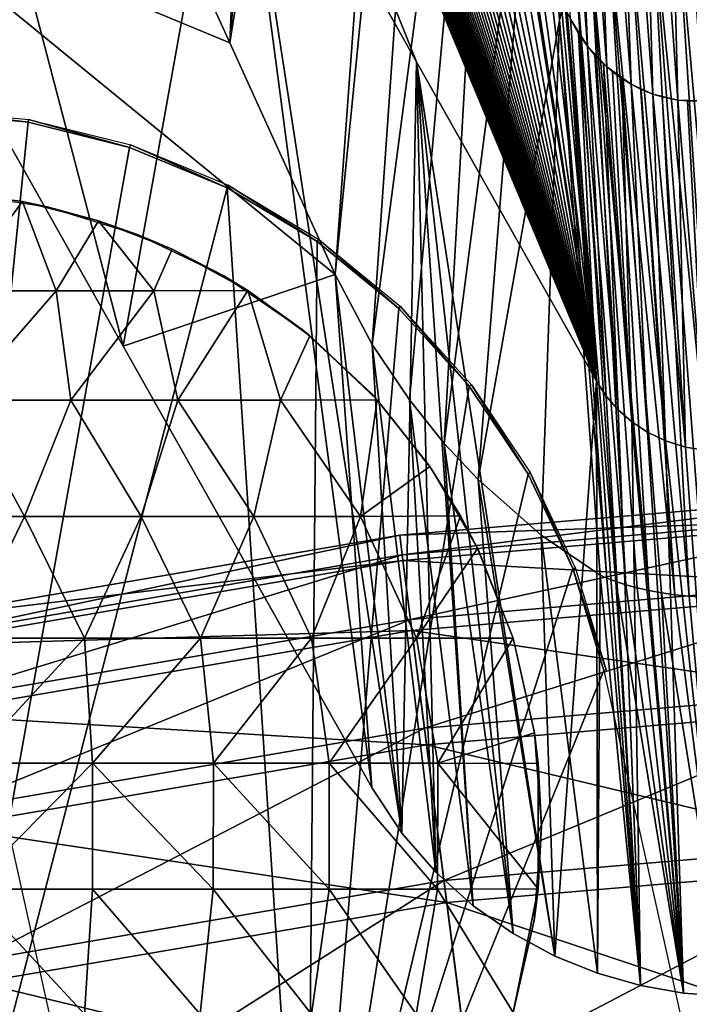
# Model space of a CAD drawing. Header units: millimetres. Extents: x -208 to -25, y 23 to 205.
# Tile 455 of 635: x -122.25 to -118.88, y 141.19 to 146.16. Entities that reach past the tile are written whole.
import ezdxf

# ---------------------------------------------------------------- set-up
doc = ezdxf.new("R2010")
doc.units = ezdxf.units.MM
doc.header["$LTSCALE"] = 65.185185
for name, color, linetype in [('10', 7, 'CONTINUOUS'), ('11', 7, 'CONTINUOUS'), ('133', 7, 'CONTINUOUS'), ('177', 7, 'CONTINUOUS'), ('229', 7, 'CONTINUOUS'), ('23', 7, 'CONTINUOUS'), ('296', 7, 'CONTINUOUS'), ('297', 7, 'CONTINUOUS'), ('408', 7, 'CONTINUOUS'), ('448', 7, 'CONTINUOUS'), ('486', 7, 'CONTINUOUS'), ('49', 7, 'CONTINUOUS'), ('508', 7, 'CONTINUOUS'), ('509', 7, 'CONTINUOUS'), ('510', 7, 'CONTINUOUS'), ('530', 7, 'CONTINUOUS')]:
    doc.layers.add(name, color=color, linetype=linetype)

msp = doc.modelspace()

# ---------------------------------------------------------------- linework, layer by layer
at = {"layer": '10', "linetype": 'CONTINUOUS'}
for points in [[(-122.2074, 145.6391, -167.76), (-122.7367, 145.6912, -167.76), (-122.735, 145.7045, -166.26), (-122.2074, 145.6391, -167.76)], [(-122.2061, 145.6525, -166.26), (-122.2074, 145.6391, -167.76), (-122.735, 145.7045, -166.26), (-122.2061, 145.6525, -166.26)], [(-121.6959, 145.5112, -167.76), (-122.2074, 145.6391, -167.76), (-122.2061, 145.6525, -166.26), (-121.6959, 145.5112, -167.76)], [(-121.6905, 145.5235, -166.26), (-121.6959, 145.5112, -167.76), (-122.2061, 145.6525, -166.26), (-121.6905, 145.5235, -166.26)], [(-121.2044, 145.3079, -167.76), (-121.6959, 145.5112, -167.76), (-121.6905, 145.5235, -166.26), (-121.2044, 145.3079, -167.76)], [(-121.1995, 145.3203, -166.26), (-121.2044, 145.3079, -167.76), (-121.6905, 145.5235, -166.26), (-121.1995, 145.3203, -166.26)], [(-120.752, 145.0367, -167.76), (-121.2044, 145.3079, -167.76), (-121.1995, 145.3203, -166.26), (-120.752, 145.0367, -167.76)], [(-120.7434, 145.0471, -166.26), (-120.752, 145.0367, -167.76), (-121.1995, 145.3203, -166.26), (-120.7434, 145.0471, -166.26)], [(-120.3405, 144.6996, -167.76), (-120.752, 145.0367, -167.76), (-120.7434, 145.0471, -166.26), (-120.3405, 144.6996, -167.76)], [(-120.3321, 144.7098, -166.26), (-120.3405, 144.6996, -167.76), (-120.7434, 145.0471, -166.26), (-120.3321, 144.7098, -166.26)], [(-119.9856, 144.3074, -167.76), (-120.3405, 144.6996, -167.76), (-120.3321, 144.7098, -166.26), (-119.9856, 144.3074, -167.76)], [(-119.9745, 144.3153, -166.26), (-119.9856, 144.3074, -167.76), (-120.3321, 144.7098, -166.26), (-119.9745, 144.3153, -166.26)], [(-119.6895, 143.8649, -167.76), (-119.9856, 144.3074, -167.76), (-119.9745, 144.3153, -166.26), (-119.6895, 143.8649, -167.76)], [(-119.6784, 143.8719, -166.26), (-119.6895, 143.8649, -167.76), (-119.9745, 144.3153, -166.26), (-119.6784, 143.8719, -166.26)], [(-119.4649, 143.3885, -167.76), (-119.6895, 143.8649, -167.76), (-119.6784, 143.8719, -166.26), (-119.4649, 143.3885, -167.76)], [(-119.4505, 143.3891, -166.26), (-119.4649, 143.3885, -167.76), (-119.6784, 143.8719, -166.26), (-119.4505, 143.3891, -166.26)], [(-119.2961, 142.8773, -166.26), (-119.4649, 143.3885, -167.76), (-119.4505, 143.3891, -166.26), (-119.2961, 142.8773, -166.26)], [(-119.3088, 142.8744, -167.76), (-119.4649, 143.3885, -167.76), (-119.2961, 142.8773, -166.26), (-119.3088, 142.8744, -167.76)]]:
    msp.add_3dface(points, dxfattribs=at)
at = {"layer": '11', "linetype": 'CONTINUOUS'}
msp.add_3dface([(-122.4322, 140.337, -162.2116), (-121.9432, 140.441, -162.2069), (-122.8235, 144.3973, -166.26), (-122.4322, 140.337, -162.2116)], dxfattribs=at)
at = {"layer": '133', "linetype": 'CONTINUOUS'}
for points in [[(-122.4798, 147.381, -168.76), (-121.1762, 147.5861, -168.76), (-121.7281, 144.5089, -164.0611), (-122.4798, 147.381, -168.76)], [(-121.7281, 144.5089, -164.0611), (-121.1762, 147.5861, -168.76), (-120.4759, 142.2846, -160.266), (-121.7281, 144.5089, -164.0611)], [(-121.1762, 147.5861, -168.76), (-120.2513, 145.9426, -165.9852), (-120.3252, 142.0552, -159.8724), (-121.1762, 147.5861, -168.76)], [(-120.4759, 142.2846, -160.266), (-121.1762, 147.5861, -168.76), (-120.3252, 142.0552, -159.8724), (-120.4759, 142.2846, -160.266)], [(-123.0162, 146.7963, -168.0037), (-122.4798, 147.381, -168.76), (-121.7281, 144.5089, -164.0611), (-123.0162, 146.7963, -168.0037)], [(-120.3252, 142.0552, -159.8724), (-120.2513, 145.9426, -165.9852), (-120.1537, 141.8573, -159.5253), (-120.3252, 142.0552, -159.8724)], [(-120.2513, 145.9426, -165.9852), (-119.3456, 144.3329, -163.2928), (-119.5558, 141.4353, -158.747), (-120.2513, 145.9426, -165.9852)], [(-120.1537, 141.8573, -159.5253), (-120.2513, 145.9426, -165.9852), (-119.966, 141.689, -159.2227), (-120.1537, 141.8573, -159.5253)], [(-119.966, 141.689, -159.2227), (-120.2513, 145.9426, -165.9852), (-119.7654, 141.5486, -158.9633), (-119.966, 141.689, -159.2227)], [(-119.7654, 141.5486, -158.9633), (-120.2513, 145.9426, -165.9852), (-119.5558, 141.4353, -158.747), (-119.7654, 141.5486, -158.9633)], [(-119.5558, 141.4353, -158.747), (-119.3456, 144.3329, -163.2928), (-119.3406, 141.3483, -158.5736), (-119.5558, 141.4353, -158.747)], [(-119.3456, 144.3329, -163.2928), (-119.2965, 144.2578, -163.1651), (-119.1233, 141.2865, -158.442), (-119.3456, 144.3329, -163.2928)], [(-119.3406, 141.3483, -158.5736), (-119.3456, 144.3329, -163.2928), (-119.1233, 141.2865, -158.442), (-119.3406, 141.3483, -158.5736)], [(-119.2965, 144.2578, -163.1651), (-119.2368, 144.1889, -163.0487), (-119.1233, 141.2865, -158.442), (-119.2965, 144.2578, -163.1651)], [(-119.2368, 144.1889, -163.0487), (-119.168, 144.1282, -162.9429), (-119.1233, 141.2865, -158.442), (-119.2368, 144.1889, -163.0487)], [(-119.168, 144.1282, -162.9429), (-119.089, 144.0755, -162.8497), (-118.9071, 141.2486, -158.3511), (-119.168, 144.1282, -162.9429)], [(-119.1233, 141.2865, -158.442), (-119.168, 144.1282, -162.9429), (-118.9071, 141.2486, -158.3511), (-119.1233, 141.2865, -158.442)], [(-119.089, 144.0755, -162.8497), (-118.9977, 144.0316, -162.7687), (-118.9071, 141.2486, -158.3511), (-119.089, 144.0755, -162.8497)], [(-118.9977, 144.0316, -162.7687), (-118.8974, 144.0004, -162.7059), (-118.6932, 141.2329, -158.298), (-118.9977, 144.0316, -162.7687)], [(-118.9071, 141.2486, -158.3511), (-118.9977, 144.0316, -162.7687), (-118.6932, 141.2329, -158.298), (-118.9071, 141.2486, -158.3511)], [(-118.8974, 144.0004, -162.7059), (-118.7917, 143.9839, -162.6683), (-118.6932, 141.2329, -158.298), (-118.8974, 144.0004, -162.7059)]]:
    msp.add_3dface(points, dxfattribs=at)
at = {"layer": '177', "linetype": 'CONTINUOUS'}
for points in [[(-116.6066, 145.9764, -29.6216), (-116.3446, 146.8737, -21.8216), (-118.9191, 156.9817, -25.9586), (-116.6066, 145.9764, -29.6216)], [(-118.7859, 155.1067, -30.6441), (-116.6066, 145.9764, -29.6216), (-118.9191, 156.9817, -25.9586), (-118.7859, 155.1067, -30.6441)]]:
    msp.add_3dface(points, dxfattribs=at)
at = {"layer": '229', "linetype": 'CONTINUOUS'}
for points in [[(-119.5313, 146.1525, -52.9999), (-119.5009, 146.292, -53.0336), (-119.6373, 147.6663, -49.1491), (-119.5313, 146.1525, -52.9999)], [(-119.1799, 146.6623, -53.1685), (-118.8781, 143.2488, -62.166), (-119.065, 146.7161, -53.1862), (-119.1799, 146.6623, -53.1685)], [(-119.065, 146.7161, -53.1862), (-118.7165, 143.2439, -62.3346), (-118.943, 146.7488, -53.1956), (-119.065, 146.7161, -53.1862)], [(-118.7996, 143.2444, -62.2688), (-118.7165, 143.2439, -62.3346), (-119.065, 146.7161, -53.1862), (-118.7996, 143.2444, -62.2688)], [(-118.8781, 143.2488, -62.166), (-118.7996, 143.2444, -62.2688), (-119.065, 146.7161, -53.1862), (-118.8781, 143.2488, -62.166)], [(-118.943, 146.7488, -53.1956), (-118.6297, 143.2473, -62.3811), (-118.8176, 146.7578, -53.1956), (-118.943, 146.7488, -53.1956)], [(-118.7165, 143.2439, -62.3346), (-118.6297, 143.2473, -62.3811), (-118.943, 146.7488, -53.1956), (-118.7165, 143.2439, -62.3346)], [(-119.2845, 146.5902, -53.1434), (-118.9499, 143.256, -62.0371), (-119.1799, 146.6623, -53.1685), (-119.2845, 146.5902, -53.1434)], [(-118.9499, 143.256, -62.0371), (-118.8781, 143.2488, -62.166), (-119.1799, 146.6623, -53.1685), (-118.9499, 143.256, -62.0371)], [(-119.3751, 146.5027, -53.1119), (-119.0809, 143.2777, -61.7043), (-119.2845, 146.5902, -53.1434), (-119.3751, 146.5027, -53.1119)], [(-119.0172, 143.2658, -61.8832), (-118.9499, 143.256, -62.0371), (-119.2845, 146.5902, -53.1434), (-119.0172, 143.2658, -61.8832)], [(-119.0809, 143.2777, -61.7043), (-119.0172, 143.2658, -61.8832), (-119.2845, 146.5902, -53.1434), (-119.0809, 143.2777, -61.7043)], [(-119.4484, 146.4023, -53.075), (-119.1974, 143.307, -61.2658), (-119.3751, 146.5027, -53.1119), (-119.4484, 146.4023, -53.075)], [(-119.1412, 143.2916, -61.4992), (-119.0809, 143.2777, -61.7043), (-119.3751, 146.5027, -53.1119), (-119.1412, 143.2916, -61.4992)], [(-119.1974, 143.307, -61.2658), (-119.1412, 143.2916, -61.4992), (-119.3751, 146.5027, -53.1119), (-119.1974, 143.307, -61.2658)], [(-119.5009, 146.292, -53.0336), (-119.2486, 143.3235, -61.0013), (-119.4484, 146.4023, -53.075), (-119.5009, 146.292, -53.0336)], [(-119.2486, 143.3235, -61.0013), (-119.1974, 143.307, -61.2658), (-119.4484, 146.4023, -53.075), (-119.2486, 143.3235, -61.0013)], [(-119.5313, 146.1525, -52.9999), (-119.2925, 143.3402, -60.7016), (-119.5009, 146.292, -53.0336), (-119.5313, 146.1525, -52.9999)], [(-119.2925, 143.3402, -60.7016), (-119.2486, 143.3235, -61.0013), (-119.5009, 146.292, -53.0336), (-119.2925, 143.3402, -60.7016)], [(-119.3264, 143.356, -60.3613), (-119.2925, 143.3402, -60.7016), (-119.5313, 146.1525, -52.9999), (-119.3264, 143.356, -60.3613)]]:
    msp.add_3dface(points, dxfattribs=at)
at = {"layer": '23', "linetype": 'CONTINUOUS'}
for points in [[(-122.7367, 145.6912, -167.76), (-122.2074, 145.6391, -167.76), (-122.9098, 138.7302, -167.76), (-122.7367, 145.6912, -167.76)], [(-122.2074, 145.6391, -167.76), (-121.6959, 145.5112, -167.76), (-122.9098, 138.7302, -167.76), (-122.2074, 145.6391, -167.76)], [(-121.6959, 145.5112, -167.76), (-121.2044, 145.3079, -167.76), (-122.9098, 138.7302, -167.76), (-121.6959, 145.5112, -167.76)], [(-122.9098, 138.7302, -167.76), (-121.2044, 145.3079, -167.76), (-120.804, 139.1765, -167.76), (-122.9098, 138.7302, -167.76)], [(-121.2044, 145.3079, -167.76), (-120.752, 145.0367, -167.76), (-120.804, 139.1765, -167.76), (-121.2044, 145.3079, -167.76)], [(-120.752, 145.0367, -167.76), (-120.3405, 144.6996, -167.76), (-120.804, 139.1765, -167.76), (-120.752, 145.0367, -167.76)], [(-120.3405, 144.6996, -167.76), (-119.9856, 144.3074, -167.76), (-120.804, 139.1765, -167.76), (-120.3405, 144.6996, -167.76)], [(-119.9856, 144.3074, -167.76), (-119.6895, 143.8649, -167.76), (-120.804, 139.1765, -167.76), (-119.9856, 144.3074, -167.76)], [(-119.6895, 143.8649, -167.76), (-119.4649, 143.3885, -167.76), (-120.804, 139.1765, -167.76), (-119.6895, 143.8649, -167.76)], [(-119.4649, 143.3885, -167.76), (-119.3088, 142.8744, -167.76), (-120.804, 139.1765, -167.76), (-119.4649, 143.3885, -167.76)], [(-119.3088, 142.8744, -167.76), (-118.8768, 140.933, -167.76), (-120.804, 139.1765, -167.76), (-119.3088, 142.8744, -167.76)]]:
    msp.add_3dface(points, dxfattribs=at)
at = {"layer": '296', "linetype": 'CONTINUOUS'}
for points in [[(-121.6773, 147.1057, -16.3578), (-123.0162, 146.7963, -168.0037), (-121.1922, 146.0389, -26.1525), (-121.6773, 147.1057, -16.3578)], [(-123.0162, 146.7963, -168.0037), (-121.7281, 144.5089, -164.0611), (-120.6608, 144.8713, -36.8197), (-123.0162, 146.7963, -168.0037)], [(-121.1922, 146.0389, -26.1525), (-123.0162, 146.7963, -168.0037), (-120.6608, 144.8713, -36.8197), (-121.1922, 146.0389, -26.1525)], [(-121.7281, 144.5089, -164.0611), (-120.4759, 142.2846, -160.266), (-120.6608, 144.8713, -36.8197), (-121.7281, 144.5089, -164.0611)]]:
    msp.add_3dface(points, dxfattribs=at)
at = {"layer": '297', "linetype": 'CONTINUOUS'}
for points in [[(-120.4759, 142.2846, -160.266), (-120.3252, 142.0552, -159.8724), (-120.6608, 144.8713, -36.8197), (-120.4759, 142.2846, -160.266)], [(-120.6608, 144.8713, -36.8197), (-120.3252, 142.0552, -159.8724), (-120.4754, 144.5187, -40.4934), (-120.6608, 144.8713, -36.8197)], [(-120.3252, 142.0552, -159.8724), (-120.1537, 141.8573, -159.5253), (-120.4754, 144.5187, -40.4934), (-120.3252, 142.0552, -159.8724)], [(-120.4754, 144.5187, -40.4934), (-120.1537, 141.8573, -159.5253), (-120.2865, 144.2383, -43.934), (-120.4754, 144.5187, -40.4934)], [(-120.1537, 141.8573, -159.5253), (-119.966, 141.689, -159.2227), (-120.2865, 144.2383, -43.934), (-120.1537, 141.8573, -159.5253)], [(-120.2865, 144.2383, -43.934), (-119.966, 141.689, -159.2227), (-120.1115, 144.0194, -47.1448), (-120.2865, 144.2383, -43.934)], [(-119.966, 141.689, -159.2227), (-119.7654, 141.5486, -158.9633), (-120.1115, 144.0194, -47.1448), (-119.966, 141.689, -159.2227)], [(-120.1115, 144.0194, -47.1448), (-119.7654, 141.5486, -158.9633), (-119.9414, 143.8371, -50.148), (-120.1115, 144.0194, -47.1448)], [(-119.7654, 141.5486, -158.9633), (-119.5558, 141.4353, -158.747), (-119.9414, 143.8371, -50.148), (-119.7654, 141.5486, -158.9633)], [(-119.9414, 143.8371, -50.148), (-119.5558, 141.4353, -158.747), (-119.623, 143.5569, -55.582), (-119.9414, 143.8371, -50.148)], [(-119.5558, 141.4353, -158.747), (-119.3406, 141.3483, -158.5736), (-119.623, 143.5569, -55.582), (-119.5558, 141.4353, -158.747)], [(-119.3406, 141.3483, -158.5736), (-119.3264, 143.356, -60.3613), (-119.623, 143.5569, -55.582), (-119.3406, 141.3483, -158.5736)], [(-119.3406, 141.3483, -158.5736), (-119.1233, 141.2865, -158.442), (-119.3264, 143.356, -60.3613), (-119.3406, 141.3483, -158.5736)], [(-119.1233, 141.2865, -158.442), (-119.2925, 143.3402, -60.7016), (-119.3264, 143.356, -60.3613), (-119.1233, 141.2865, -158.442)], [(-119.1233, 141.2865, -158.442), (-119.2486, 143.3235, -61.0013), (-119.2925, 143.3402, -60.7016), (-119.1233, 141.2865, -158.442)], [(-119.1233, 141.2865, -158.442), (-118.9071, 141.2486, -158.3511), (-119.2486, 143.3235, -61.0013), (-119.1233, 141.2865, -158.442)], [(-118.9071, 141.2486, -158.3511), (-119.1974, 143.307, -61.2658), (-119.2486, 143.3235, -61.0013), (-118.9071, 141.2486, -158.3511)], [(-118.9071, 141.2486, -158.3511), (-119.1412, 143.2916, -61.4992), (-119.1974, 143.307, -61.2658), (-118.9071, 141.2486, -158.3511)], [(-118.9071, 141.2486, -158.3511), (-119.0809, 143.2777, -61.7043), (-119.1412, 143.2916, -61.4992), (-118.9071, 141.2486, -158.3511)], [(-118.9071, 141.2486, -158.3511), (-119.0172, 143.2658, -61.8832), (-119.0809, 143.2777, -61.7043), (-118.9071, 141.2486, -158.3511)], [(-118.9071, 141.2486, -158.3511), (-118.6932, 141.2329, -158.298), (-119.0172, 143.2658, -61.8832), (-118.9071, 141.2486, -158.3511)], [(-118.6932, 141.2329, -158.298), (-118.9499, 143.256, -62.0371), (-119.0172, 143.2658, -61.8832), (-118.6932, 141.2329, -158.298)], [(-118.6932, 141.2329, -158.298), (-118.8781, 143.2488, -62.166), (-118.9499, 143.256, -62.0371), (-118.6932, 141.2329, -158.298)], [(-118.6932, 141.2329, -158.298), (-118.7996, 143.2444, -62.2688), (-118.8781, 143.2488, -62.166), (-118.6932, 141.2329, -158.298)]]:
    msp.add_3dface(points, dxfattribs=at)
at = {"layer": '408', "linetype": 'CONTINUOUS'}
for points in [[(-119.3906, 146.0216, -76.8849), (-119.4761, 146.1577, -76.2031), (-119.6001, 148.8051, -69.759), (-119.3906, 146.0216, -76.8849)], [(-119.5026, 148.7035, -70.2977), (-119.3906, 146.0216, -76.8849), (-119.6001, 148.8051, -69.759), (-119.5026, 148.7035, -70.2977)], [(-119.2925, 145.9167, -77.4559), (-119.3906, 146.0216, -76.8849), (-119.5026, 148.7035, -70.2977), (-119.2925, 145.9167, -77.4559)], [(-119.3903, 148.6251, -70.736), (-119.2925, 145.9167, -77.4559), (-119.5026, 148.7035, -70.2977), (-119.3903, 148.6251, -70.736)], [(-119.17, 145.8293, -77.9564), (-119.2925, 145.9167, -77.4559), (-119.3903, 148.6251, -70.736), (-119.17, 145.8293, -77.9564)], [(-119.2676, 148.5716, -71.0605), (-119.17, 145.8293, -77.9564), (-119.3903, 148.6251, -70.736), (-119.2676, 148.5716, -71.0605)], [(-119.0609, 145.7799, -78.2603), (-119.17, 145.8293, -77.9564), (-119.2676, 148.5716, -71.0605), (-119.0609, 145.7799, -78.2603)], [(-119.1386, 148.5443, -71.2587), (-119.0609, 145.7799, -78.2603), (-119.2676, 148.5716, -71.0605), (-119.1386, 148.5443, -71.2587)], [(-118.8778, 148.5618, -71.2606), (-118.682, 145.7682, -78.4705), (-119.0069, 148.5348, -71.343), (-118.8778, 148.5618, -71.2606)], [(-118.9355, 145.7499, -78.4717), (-119.0609, 145.7799, -78.2603), (-119.1386, 148.5443, -71.2587), (-118.9355, 145.7499, -78.4717)], [(-119.0069, 148.5348, -71.343), (-118.9355, 145.7499, -78.4717), (-119.1386, 148.5443, -71.2587), (-119.0069, 148.5348, -71.343)], [(-118.9355, 145.7499, -78.4717), (-119.0069, 148.5348, -71.343), (-118.8083, 145.7455, -78.5633), (-118.9355, 145.7499, -78.4717)], [(-119.0069, 148.5348, -71.343), (-118.682, 145.7682, -78.4705), (-118.7425, 145.7542, -78.5231), (-119.0069, 148.5348, -71.343)], [(-118.8083, 145.7455, -78.5633), (-119.0069, 148.5348, -71.343), (-118.7425, 145.7542, -78.5231), (-118.8083, 145.7455, -78.5633)], [(-119.3906, 146.0216, -76.8849), (-119.4353, 146.0856, -76.5435), (-119.4761, 146.1577, -76.2031), (-119.3906, 146.0216, -76.8849)], [(-119.2925, 145.9167, -77.4559), (-119.3534, 145.9771, -77.1243), (-119.3906, 146.0216, -76.8849), (-119.2925, 145.9167, -77.4559)], [(-119.2925, 145.9167, -77.4559), (-119.3096, 145.9323, -77.3695), (-119.3534, 145.9771, -77.1243), (-119.2925, 145.9167, -77.4559)], [(-119.17, 145.8293, -77.9564), (-119.2644, 145.893, -77.5884), (-119.2925, 145.9167, -77.4559), (-119.17, 145.8293, -77.9564)], [(-119.17, 145.8293, -77.9564), (-119.2179, 145.8589, -77.7834), (-119.2644, 145.893, -77.5884), (-119.17, 145.8293, -77.9564)], [(-119.0609, 145.7799, -78.2603), (-119.1205, 145.804, -78.109), (-119.17, 145.8293, -77.9564), (-119.0609, 145.7799, -78.2603)], [(-118.9355, 145.7499, -78.4717), (-119.014, 145.7656, -78.3557), (-119.0609, 145.7799, -78.2603), (-118.9355, 145.7499, -78.4717)], [(-118.8874, 145.7453, -78.5148), (-118.9355, 145.7499, -78.4717), (-118.8083, 145.7455, -78.5633), (-118.8874, 145.7453, -78.5148)]]:
    msp.add_3dface(points, dxfattribs=at)
at = {"layer": '448', "linetype": 'CONTINUOUS'}
for points in [[(-120.5729, 160.7545, -16.3605), (-121.6773, 147.1057, -16.3578), (-121.1922, 146.0389, -26.1525), (-120.5729, 160.7545, -16.3605)], [(-120.3095, 157.0611, -25.5151), (-120.5729, 160.7545, -16.3605), (-121.1922, 146.0389, -26.1525), (-120.3095, 157.0611, -25.5151)], [(-120.2967, 156.8831, -25.9589), (-120.3095, 157.0611, -25.5151), (-121.1922, 146.0389, -26.1525), (-120.2967, 156.8831, -25.9589)], [(-120.0423, 153.3395, -34.8209), (-120.2967, 156.8831, -25.9589), (-121.1922, 146.0389, -26.1525), (-120.0423, 153.3395, -34.8209)], [(-120.0423, 153.3395, -34.8209), (-121.1922, 146.0389, -26.1525), (-120.6608, 144.8713, -36.8197), (-120.0423, 153.3395, -34.8209)], [(-119.9498, 152.0493, -38.0634), (-120.0423, 153.3395, -34.8209), (-120.6608, 144.8713, -36.8197), (-119.9498, 152.0493, -38.0634)], [(-119.9498, 152.0493, -38.0634), (-120.6608, 144.8713, -36.8197), (-120.4754, 144.5187, -40.4934), (-119.9498, 152.0493, -38.0634)], [(-119.7856, 149.7765, -43.8218), (-119.9498, 152.0493, -38.0634), (-120.4754, 144.5187, -40.4934), (-119.7856, 149.7765, -43.8218)], [(-119.7856, 149.7765, -43.8218), (-120.4754, 144.5187, -40.4934), (-120.2865, 144.2383, -43.934), (-119.7856, 149.7765, -43.8218)], [(-119.7856, 149.7765, -43.8218), (-120.2865, 144.2383, -43.934), (-120.1115, 144.0194, -47.1448), (-119.7856, 149.7765, -43.8218)], [(-119.6373, 147.6663, -49.1491), (-119.7856, 149.7765, -43.8218), (-120.1115, 144.0194, -47.1448), (-119.6373, 147.6663, -49.1491)], [(-119.6373, 147.6663, -49.1491), (-120.1115, 144.0194, -47.1448), (-119.9414, 143.8371, -50.148), (-119.6373, 147.6663, -49.1491)], [(-119.5313, 146.1525, -52.9999), (-119.6373, 147.6663, -49.1491), (-119.9414, 143.8371, -50.148), (-119.5313, 146.1525, -52.9999)], [(-119.5313, 146.1525, -52.9999), (-119.9414, 143.8371, -50.148), (-119.623, 143.5569, -55.582), (-119.5313, 146.1525, -52.9999)], [(-119.3264, 143.356, -60.3613), (-119.5313, 146.1525, -52.9999), (-119.623, 143.5569, -55.582), (-119.3264, 143.356, -60.3613)]]:
    msp.add_3dface(points, dxfattribs=at)
at = {"layer": '486', "linetype": 'CONTINUOUS'}
for points in [[(-119.3456, 144.3329, -163.2928), (-120.2513, 145.9426, -165.9852), (-125.897, 160.042, 40.43), (-119.3456, 144.3329, -163.2928)], [(-119.3456, 144.3329, -163.2928), (-125.897, 160.042, 40.43), (-125.6319, 159.4649, 35.4079), (-119.3456, 144.3329, -163.2928)], [(-120.2513, 145.9426, -165.9852), (-121.1762, 147.5861, -168.76), (-125.897, 160.042, 40.43), (-120.2513, 145.9426, -165.9852)], [(-119.3456, 144.3329, -163.2928), (-125.6319, 159.4649, 35.4079), (-125.375, 158.9058, 30.544), (-119.3456, 144.3329, -163.2928)], [(-119.3456, 144.3329, -163.2928), (-125.375, 158.9058, 30.544), (-125.1263, 158.3645, 25.8389), (-119.3456, 144.3329, -163.2928)], [(-119.3456, 144.3329, -163.2928), (-125.1263, 158.3645, 25.8389), (-124.886, 157.8417, 21.2967), (-119.3456, 144.3329, -163.2928)], [(-119.3456, 144.3329, -163.2928), (-124.886, 157.8417, 21.2967), (-124.6536, 157.3362, 16.907), (-119.3456, 144.3329, -163.2928)], [(-119.3456, 144.3329, -163.2928), (-124.6536, 157.3362, 16.907), (-124.4286, 156.8467, 12.6599), (-119.3456, 144.3329, -163.2928)], [(-119.3456, 144.3329, -163.2928), (-124.4286, 156.8467, 12.6599), (-124.2111, 156.3738, 8.5601), (-119.3456, 144.3329, -163.2928)], [(-119.3456, 144.3329, -163.2928), (-124.2111, 156.3738, 8.5601), (-124.0007, 155.9162, 4.5966), (-119.3456, 144.3329, -163.2928)], [(-119.3456, 144.3329, -163.2928), (-124.0007, 155.9162, 4.5966), (-123.7971, 155.4735, 0.7652), (-119.3456, 144.3329, -163.2928)], [(-119.3456, 144.3329, -163.2928), (-123.7971, 155.4735, 0.7652), (-123.6004, 155.0459, -2.9326), (-119.3456, 144.3329, -163.2928)], [(-119.3456, 144.3329, -163.2928), (-123.6004, 155.0459, -2.9326), (-123.4099, 154.6319, -6.5081), (-119.3456, 144.3329, -163.2928)], [(-119.3456, 144.3329, -163.2928), (-123.4099, 154.6319, -6.5081), (-123.2258, 154.2318, -9.9596), (-119.3456, 144.3329, -163.2928)], [(-119.3456, 144.3329, -163.2928), (-123.2258, 154.2318, -9.9596), (-123.0478, 153.8452, -13.2912), (-119.3456, 144.3329, -163.2928)], [(-119.3456, 144.3329, -163.2928), (-123.0478, 153.8452, -13.2912), (-122.8755, 153.4709, -16.5118), (-119.3456, 144.3329, -163.2928)], [(-119.3456, 144.3329, -163.2928), (-122.8755, 153.4709, -16.5118), (-122.709, 153.1094, -19.6179), (-119.3456, 144.3329, -163.2928)], [(-119.3456, 144.3329, -163.2928), (-122.709, 153.1094, -19.6179), (-122.548, 152.7599, -22.6164), (-119.3456, 144.3329, -163.2928)], [(-119.3456, 144.3329, -163.2928), (-122.548, 152.7599, -22.6164), (-122.3922, 152.4219, -25.5116), (-119.3456, 144.3329, -163.2928)], [(-119.3456, 144.3329, -163.2928), (-122.3922, 152.4219, -25.5116), (-122.2418, 152.0956, -28.3015), (-119.3456, 144.3329, -163.2928)], [(-119.3456, 144.3329, -163.2928), (-122.2418, 152.0956, -28.3015), (-122.0962, 151.7799, -30.9949), (-119.3456, 144.3329, -163.2928)], [(-119.3456, 144.3329, -163.2928), (-122.0962, 151.7799, -30.9949), (-121.9555, 151.4748, -33.5919), (-119.3456, 144.3329, -163.2928)], [(-119.3456, 144.3329, -163.2928), (-121.9555, 151.4748, -33.5919), (-121.8195, 151.1802, -36.0942), (-119.3456, 144.3329, -163.2928)], [(-119.3456, 144.3329, -163.2928), (-121.8195, 151.1802, -36.0942), (-121.6878, 150.895, -38.5104), (-119.3456, 144.3329, -163.2928)], [(-119.3456, 144.3329, -163.2928), (-121.6878, 150.895, -38.5104), (-121.5605, 150.6196, -40.8375), (-119.3456, 144.3329, -163.2928)], [(-119.3456, 144.3329, -163.2928), (-121.5605, 150.6196, -40.8375), (-121.4374, 150.3532, -43.0809), (-119.3456, 144.3329, -163.2928)], [(-119.3456, 144.3329, -163.2928), (-121.4374, 150.3532, -43.0809), (-121.3182, 150.0954, -45.2457), (-119.3456, 144.3329, -163.2928)], [(-119.3456, 144.3329, -163.2928), (-121.3182, 150.0954, -45.2457), (-121.2029, 149.8463, -47.3295), (-119.3456, 144.3329, -163.2928)], [(-119.3456, 144.3329, -163.2928), (-121.2029, 149.8463, -47.3295), (-121.0913, 149.6053, -49.3387), (-119.3456, 144.3329, -163.2928)], [(-119.3456, 144.3329, -163.2928), (-121.0913, 149.6053, -49.3387), (-120.9832, 149.372, -51.2749), (-119.3456, 144.3329, -163.2928)], [(-119.3456, 144.3329, -163.2928), (-120.9832, 149.372, -51.2749), (-120.8786, 149.1466, -53.1379), (-119.3456, 144.3329, -163.2928)], [(-119.3456, 144.3329, -163.2928), (-120.8786, 149.1466, -53.1379), (-120.7773, 148.9282, -54.9336), (-119.3456, 144.3329, -163.2928)], [(-119.3456, 144.3329, -163.2928), (-120.7773, 148.9282, -54.9336), (-120.6792, 148.7171, -56.6609), (-119.3456, 144.3329, -163.2928)], [(-119.3456, 144.3329, -163.2928), (-120.6792, 148.7171, -56.6609), (-120.5842, 148.5129, -58.322), (-119.3456, 144.3329, -163.2928)], [(-119.3456, 144.3329, -163.2928), (-120.5842, 148.5129, -58.322), (-120.4921, 148.3151, -59.9211), (-119.3456, 144.3329, -163.2928)], [(-119.3456, 144.3329, -163.2928), (-120.4921, 148.3151, -59.9211), (-120.403, 148.1239, -61.4564), (-119.3456, 144.3329, -163.2928)], [(-119.3456, 144.3329, -163.2928), (-120.403, 148.1239, -61.4564), (-120.3166, 147.9389, -62.9318), (-119.3456, 144.3329, -163.2928)], [(-119.3456, 144.3329, -163.2928), (-120.3166, 147.9389, -62.9318), (-120.2329, 147.7598, -64.3492), (-119.3456, 144.3329, -163.2928)], [(-119.3456, 144.3329, -163.2928), (-120.2329, 147.7598, -64.3492), (-120.1519, 147.5866, -65.708), (-119.3456, 144.3329, -163.2928)], [(-119.3456, 144.3329, -163.2928), (-120.1519, 147.5866, -65.708), (-120.0733, 147.4189, -67.0123), (-119.3456, 144.3329, -163.2928)], [(-119.3456, 144.3329, -163.2928), (-120.0733, 147.4189, -67.0123), (-119.9971, 147.2566, -68.2619), (-119.3456, 144.3329, -163.2928)], [(-119.3456, 144.3329, -163.2928), (-119.9971, 147.2566, -68.2619), (-119.9233, 147.0997, -69.4582), (-119.3456, 144.3329, -163.2928)], [(-119.3456, 144.3329, -163.2928), (-119.9233, 147.0997, -69.4582), (-119.8516, 146.9475, -70.6048), (-119.3456, 144.3329, -163.2928)], [(-119.3456, 144.3329, -163.2928), (-119.8516, 146.9475, -70.6048), (-119.7822, 146.8004, -71.7005), (-119.3456, 144.3329, -163.2928)], [(-119.3456, 144.3329, -163.2928), (-119.7822, 146.8004, -71.7005), (-119.7148, 146.658, -72.7481), (-119.3456, 144.3329, -163.2928)], [(-119.3456, 144.3329, -163.2928), (-119.7148, 146.658, -72.7481), (-119.6993, 146.6252, -72.9871), (-119.3456, 144.3329, -163.2928)], [(-119.3456, 144.3329, -163.2928), (-119.6993, 146.6252, -72.9871), (-119.6493, 146.5197, -73.7511), (-119.3456, 144.3329, -163.2928)], [(-119.3456, 144.3329, -163.2928), (-119.6493, 146.5197, -73.7511), (-119.5858, 146.3859, -74.7079), (-119.3456, 144.3329, -163.2928)], [(-119.3456, 144.3329, -163.2928), (-119.5858, 146.3859, -74.7079), (-119.5242, 146.2566, -75.6186), (-119.3456, 144.3329, -163.2928)], [(-119.3456, 144.3329, -163.2928), (-119.5242, 146.2566, -75.6186), (-119.501, 146.2089, -75.9053), (-119.3456, 144.3329, -163.2928)], [(-119.4761, 146.1577, -76.2031), (-119.3456, 144.3329, -163.2928), (-119.501, 146.2089, -75.9053), (-119.4761, 146.1577, -76.2031)]]:
    msp.add_3dface(points, dxfattribs=at)
at = {"layer": '49', "linetype": 'CONTINUOUS'}
for points in [[(-119.4761, 146.1577, -76.2031), (-119.4353, 146.0856, -76.5435), (-119.3456, 144.3329, -163.2928), (-119.4761, 146.1577, -76.2031)], [(-119.4353, 146.0856, -76.5435), (-119.3906, 146.0216, -76.8849), (-119.2965, 144.2578, -163.1651), (-119.4353, 146.0856, -76.5435)], [(-119.3456, 144.3329, -163.2928), (-119.4353, 146.0856, -76.5435), (-119.2965, 144.2578, -163.1651), (-119.3456, 144.3329, -163.2928)], [(-119.3906, 146.0216, -76.8849), (-119.3534, 145.9771, -77.1243), (-119.2368, 144.1889, -163.0487), (-119.3906, 146.0216, -76.8849)], [(-119.2965, 144.2578, -163.1651), (-119.3906, 146.0216, -76.8849), (-119.2368, 144.1889, -163.0487), (-119.2965, 144.2578, -163.1651)], [(-119.3534, 145.9771, -77.1243), (-119.3096, 145.9323, -77.3695), (-119.2368, 144.1889, -163.0487), (-119.3534, 145.9771, -77.1243)], [(-119.3096, 145.9323, -77.3695), (-119.2925, 145.9167, -77.4559), (-119.168, 144.1282, -162.9429), (-119.3096, 145.9323, -77.3695)], [(-119.2368, 144.1889, -163.0487), (-119.3096, 145.9323, -77.3695), (-119.168, 144.1282, -162.9429), (-119.2368, 144.1889, -163.0487)], [(-119.2925, 145.9167, -77.4559), (-119.2644, 145.893, -77.5884), (-119.168, 144.1282, -162.9429), (-119.2925, 145.9167, -77.4559)], [(-119.2644, 145.893, -77.5884), (-119.2179, 145.8589, -77.7834), (-119.168, 144.1282, -162.9429), (-119.2644, 145.893, -77.5884)], [(-119.2179, 145.8589, -77.7834), (-119.17, 145.8293, -77.9564), (-119.089, 144.0755, -162.8497), (-119.2179, 145.8589, -77.7834)], [(-119.168, 144.1282, -162.9429), (-119.2179, 145.8589, -77.7834), (-119.089, 144.0755, -162.8497), (-119.168, 144.1282, -162.9429)], [(-119.17, 145.8293, -77.9564), (-119.1205, 145.804, -78.109), (-118.9977, 144.0316, -162.7687), (-119.17, 145.8293, -77.9564)], [(-119.089, 144.0755, -162.8497), (-119.17, 145.8293, -77.9564), (-118.9977, 144.0316, -162.7687), (-119.089, 144.0755, -162.8497)], [(-119.1205, 145.804, -78.109), (-119.0609, 145.7799, -78.2603), (-118.9977, 144.0316, -162.7687), (-119.1205, 145.804, -78.109)], [(-119.0609, 145.7799, -78.2603), (-119.014, 145.7656, -78.3557), (-118.8974, 144.0004, -162.7059), (-119.0609, 145.7799, -78.2603)], [(-118.9977, 144.0316, -162.7687), (-119.0609, 145.7799, -78.2603), (-118.8974, 144.0004, -162.7059), (-118.9977, 144.0316, -162.7687)], [(-119.014, 145.7656, -78.3557), (-118.9355, 145.7499, -78.4717), (-118.8974, 144.0004, -162.7059), (-119.014, 145.7656, -78.3557)], [(-118.9355, 145.7499, -78.4717), (-118.8874, 145.7453, -78.5148), (-118.7917, 143.9839, -162.6683), (-118.9355, 145.7499, -78.4717)], [(-118.8974, 144.0004, -162.7059), (-118.9355, 145.7499, -78.4717), (-118.7917, 143.9839, -162.6683), (-118.8974, 144.0004, -162.7059)], [(-118.8874, 145.7453, -78.5148), (-118.8083, 145.7455, -78.5633), (-118.7917, 143.9839, -162.6683), (-118.8874, 145.7453, -78.5148)]]:
    msp.add_3dface(points, dxfattribs=at)
at = {"layer": '508', "linetype": 'CONTINUOUS'}
for points in [[(-119.6229, 142.0924, -167.76), (-119.6588, 141.6143, -167.76), (-119.6229, 142.0924, -168.46), (-119.6229, 142.0924, -167.76)], [(-119.6229, 142.0924, -168.46), (-119.6588, 141.6143, -167.76), (-119.6388, 141.7737, -168.46), (-119.6229, 142.0924, -168.46)], [(-119.6388, 141.7737, -168.46), (-119.6588, 141.6143, -167.76), (-119.6572, 141.6248, -168.46), (-119.6388, 141.7737, -168.46)], [(-119.6588, 141.6143, -167.76), (-119.7658, 141.1466, -167.76), (-119.7644, 141.1512, -168.46), (-119.6588, 141.6143, -167.76)], [(-119.6572, 141.6248, -168.46), (-119.6588, 141.6143, -167.76), (-119.7644, 141.1512, -168.46), (-119.6572, 141.6248, -168.46)]]:
    msp.add_3dface(points, dxfattribs=at)
at = {"layer": '509', "linetype": 'CONTINUOUS'}
for points in [[(-122.2359, 145.2381, -168.46), (-122.5691, 144.7882, -168.8372), (-122.6257, 145.2864, -168.46), (-122.2359, 145.2381, -168.46)], [(-122.0656, 144.7882, -168.7737), (-122.5691, 144.7882, -168.8372), (-122.2359, 145.2381, -168.46), (-122.0656, 144.7882, -168.7737)], [(-121.853, 145.1419, -168.46), (-122.0656, 144.7882, -168.7737), (-122.2359, 145.2381, -168.46), (-121.853, 145.1419, -168.46)], [(-121.574, 144.7882, -168.6479), (-122.0656, 144.7882, -168.7737), (-121.853, 145.1419, -168.46), (-121.574, 144.7882, -168.6479)], [(-121.4821, 144.998, -168.46), (-121.574, 144.7882, -168.6479), (-121.853, 145.1419, -168.46), (-121.4821, 144.998, -168.46)], [(-121.1011, 144.7897, -168.46), (-121.574, 144.7882, -168.6479), (-121.4821, 144.998, -168.46), (-121.1011, 144.7897, -168.46)], [(-122.0656, 144.7882, -168.7737), (-122.5445, 144.2376, -169.1528), (-122.5691, 144.7882, -168.8372), (-122.0656, 144.7882, -168.7737)], [(-121.9921, 144.2376, -169.082), (-122.5445, 144.2376, -169.1528), (-122.0656, 144.7882, -168.7737), (-121.9921, 144.2376, -169.082)], [(-121.574, 144.7882, -168.6479), (-121.9921, 144.2376, -169.082), (-122.0656, 144.7882, -168.7737), (-121.574, 144.7882, -168.6479)], [(-121.4532, 144.2376, -168.9414), (-121.9921, 144.2376, -169.082), (-121.574, 144.7882, -168.6479), (-121.4532, 144.2376, -168.9414)], [(-121.1011, 144.7897, -168.46), (-121.4532, 144.2376, -168.9414), (-121.574, 144.7882, -168.6479), (-121.1011, 144.7897, -168.46)], [(-120.9366, 144.2376, -168.7334), (-121.4532, 144.2376, -168.9414), (-121.1011, 144.7897, -168.46), (-120.9366, 144.2376, -168.7334)], [(-120.7884, 144.5624, -168.46), (-120.9366, 144.2376, -168.7334), (-121.1011, 144.7897, -168.46), (-120.7884, 144.5624, -168.46)], [(-120.4497, 144.2391, -168.46), (-120.9366, 144.2376, -168.7334), (-120.7884, 144.5624, -168.46), (-120.4497, 144.2391, -168.46)], [(-122.2257, 143.6505, -169.365), (-122.8229, 143.6505, -169.4038), (-122.5445, 144.2376, -169.1528), (-122.2257, 143.6505, -169.365)], [(-121.9921, 144.2376, -169.082), (-122.2257, 143.6505, -169.365), (-122.5445, 144.2376, -169.1528), (-121.9921, 144.2376, -169.082)], [(-121.6385, 143.6505, -169.2491), (-122.2257, 143.6505, -169.365), (-121.9921, 144.2376, -169.082), (-121.6385, 143.6505, -169.2491)], [(-121.4532, 144.2376, -168.9414), (-121.6385, 143.6505, -169.2491), (-121.9921, 144.2376, -169.082), (-121.4532, 144.2376, -168.9414)], [(-121.0714, 143.6505, -169.0582), (-121.6385, 143.6505, -169.2491), (-121.4532, 144.2376, -168.9414), (-121.0714, 143.6505, -169.0582)], [(-120.9366, 144.2376, -168.7334), (-121.0714, 143.6505, -169.0582), (-121.4532, 144.2376, -168.9414), (-120.9366, 144.2376, -168.7334)], [(-120.5337, 143.6505, -168.7954), (-121.0714, 143.6505, -169.0582), (-120.9366, 144.2376, -168.7334), (-120.5337, 143.6505, -168.7954)], [(-120.4497, 144.2391, -168.46), (-120.5337, 143.6505, -168.7954), (-120.9366, 144.2376, -168.7334), (-120.4497, 144.2391, -168.46)], [(-120.1845, 143.9032, -168.46), (-120.5337, 143.6505, -168.7954), (-120.4497, 144.2391, -168.46), (-120.1845, 143.9032, -168.46)], [(-120.0303, 143.655, -168.46), (-120.5337, 143.6505, -168.7954), (-120.1845, 143.9032, -168.46), (-120.0303, 143.655, -168.46)], [(-122.2257, 143.6505, -169.365), (-122.5214, 143.0369, -169.558), (-122.8229, 143.6505, -169.4038), (-122.2257, 143.6505, -169.365)], [(-121.9233, 143.0369, -169.482), (-122.5214, 143.0369, -169.558), (-122.2257, 143.6505, -169.365), (-121.9233, 143.0369, -169.482)], [(-121.6385, 143.6505, -169.2491), (-121.9233, 143.0369, -169.482), (-122.2257, 143.6505, -169.365), (-121.6385, 143.6505, -169.2491)], [(-121.3396, 143.0369, -169.3312), (-121.9233, 143.0369, -169.482), (-121.6385, 143.6505, -169.2491), (-121.3396, 143.0369, -169.3312)], [(-121.0714, 143.6505, -169.0582), (-121.3396, 143.0369, -169.3312), (-121.6385, 143.6505, -169.2491), (-121.0714, 143.6505, -169.0582)], [(-120.7795, 143.0369, -169.1081), (-121.3396, 143.0369, -169.3312), (-121.0714, 143.6505, -169.0582), (-120.7795, 143.0369, -169.1081)], [(-120.5337, 143.6505, -168.7954), (-120.7795, 143.0369, -169.1081), (-121.0714, 143.6505, -169.0582), (-120.5337, 143.6505, -168.7954)], [(-120.2521, 143.0369, -168.8162), (-120.7795, 143.0369, -169.1081), (-120.5337, 143.6505, -168.7954), (-120.2521, 143.0369, -168.8162)], [(-120.0303, 143.655, -168.46), (-120.2521, 143.0369, -168.8162), (-120.5337, 143.6505, -168.7954), (-120.0303, 143.655, -168.46)], [(-119.9444, 143.4904, -168.46), (-120.2521, 143.0369, -168.8162), (-120.0303, 143.655, -168.46), (-119.9444, 143.4904, -168.46)], [(-119.7655, 143.037, -168.46), (-120.2521, 143.0369, -168.8162), (-119.9444, 143.4904, -168.46), (-119.7655, 143.037, -168.46)], [(-121.9233, 143.0369, -169.482), (-122.5079, 142.4071, -169.6396), (-122.5214, 143.0369, -169.558), (-121.9233, 143.0369, -169.482)], [(-121.8833, 142.4071, -169.5581), (-122.5079, 142.4071, -169.6396), (-121.9233, 143.0369, -169.482), (-121.8833, 142.4071, -169.5581)], [(-121.3396, 143.0369, -169.3312), (-121.8833, 142.4071, -169.5581), (-121.9233, 143.0369, -169.482), (-121.3396, 143.0369, -169.3312)], [(-121.2744, 142.4071, -169.3963), (-121.8833, 142.4071, -169.5581), (-121.3396, 143.0369, -169.3312), (-121.2744, 142.4071, -169.3963)], [(-120.7795, 143.0369, -169.1081), (-121.2744, 142.4071, -169.3963), (-121.3396, 143.0369, -169.3312), (-120.7795, 143.0369, -169.1081)], [(-120.6916, 142.4071, -169.1572), (-121.2744, 142.4071, -169.3963), (-120.7795, 143.0369, -169.1081), (-120.6916, 142.4071, -169.1572)], [(-120.2521, 143.0369, -168.8162), (-120.6916, 142.4071, -169.1572), (-120.7795, 143.0369, -169.1081), (-120.2521, 143.0369, -168.8162)], [(-120.1447, 142.4071, -168.8446), (-120.6916, 142.4071, -169.1572), (-120.2521, 143.0369, -168.8162), (-120.1447, 142.4071, -168.8446)], [(-119.7655, 143.037, -168.46), (-120.1447, 142.4071, -168.8446), (-120.2521, 143.0369, -168.8162), (-119.7655, 143.037, -168.46)], [(-119.6574, 142.5611, -168.46), (-120.1447, 142.4071, -168.8446), (-119.7655, 143.037, -168.46), (-119.6574, 142.5611, -168.46)], [(-119.6382, 142.4055, -168.46), (-120.1447, 142.4071, -168.8446), (-119.6574, 142.5611, -168.46), (-119.6382, 142.4055, -168.46)], [(-122.5079, 141.772, -169.6392), (-121.8833, 142.4071, -169.5581), (-121.8834, 141.772, -169.5577), (-122.5079, 141.772, -169.6392)], [(-122.5079, 142.4071, -169.6396), (-121.8833, 142.4071, -169.5581), (-122.5079, 141.772, -169.6392), (-122.5079, 142.4071, -169.6396)], [(-121.8834, 141.772, -169.5577), (-121.8833, 142.4071, -169.5581), (-121.2746, 141.772, -169.396), (-121.8834, 141.772, -169.5577)], [(-121.8833, 142.4071, -169.5581), (-121.2744, 142.4071, -169.3963), (-121.2746, 141.772, -169.396), (-121.8833, 142.4071, -169.5581)], [(-121.2746, 141.772, -169.396), (-121.2744, 142.4071, -169.3963), (-120.6919, 141.772, -169.1569), (-121.2746, 141.772, -169.396)], [(-121.2744, 142.4071, -169.3963), (-120.6916, 142.4071, -169.1572), (-120.6919, 141.772, -169.1569), (-121.2744, 142.4071, -169.3963)], [(-120.6919, 141.772, -169.1569), (-120.6916, 142.4071, -169.1572), (-120.1451, 141.772, -168.8444), (-120.6919, 141.772, -169.1569)], [(-120.6916, 142.4071, -169.1572), (-120.1447, 142.4071, -168.8446), (-120.1451, 141.772, -168.8444), (-120.6916, 142.4071, -169.1572)], [(-120.1447, 142.4071, -168.8446), (-119.6388, 141.7737, -168.46), (-120.1451, 141.772, -168.8444), (-120.1447, 142.4071, -168.8446)], [(-119.6382, 142.4055, -168.46), (-119.6388, 141.7737, -168.46), (-120.1447, 142.4071, -168.8446), (-119.6382, 142.4055, -168.46)], [(-119.6229, 142.0924, -168.46), (-119.6388, 141.7737, -168.46), (-119.6382, 142.4055, -168.46), (-119.6229, 142.0924, -168.46)], [(-122.5217, 141.1424, -169.5569), (-122.5079, 141.772, -169.6392), (-121.9241, 141.1424, -169.481), (-122.5217, 141.1424, -169.5569)], [(-122.5079, 141.772, -169.6392), (-121.8834, 141.772, -169.5577), (-121.9241, 141.1424, -169.481), (-122.5079, 141.772, -169.6392)], [(-121.9241, 141.1424, -169.481), (-121.8834, 141.772, -169.5577), (-121.3408, 141.1424, -169.3304), (-121.9241, 141.1424, -169.481)], [(-121.8834, 141.772, -169.5577), (-121.2746, 141.772, -169.396), (-121.3408, 141.1424, -169.3304), (-121.8834, 141.772, -169.5577)], [(-121.3408, 141.1424, -169.3304), (-121.2746, 141.772, -169.396), (-120.7811, 141.1424, -169.1076), (-121.3408, 141.1424, -169.3304)], [(-121.2746, 141.772, -169.396), (-120.6919, 141.772, -169.1569), (-120.7811, 141.1424, -169.1076), (-121.2746, 141.772, -169.396)], [(-120.7811, 141.1424, -169.1076), (-120.6919, 141.772, -169.1569), (-120.254, 141.1424, -168.8161), (-120.7811, 141.1424, -169.1076)], [(-120.6919, 141.772, -169.1569), (-120.1451, 141.772, -168.8444), (-120.254, 141.1424, -168.8161), (-120.6919, 141.772, -169.1569)], [(-120.1451, 141.772, -168.8444), (-119.7644, 141.1512, -168.46), (-120.254, 141.1424, -168.8161), (-120.1451, 141.772, -168.8444)], [(-119.6388, 141.7737, -168.46), (-119.7644, 141.1512, -168.46), (-120.1451, 141.772, -168.8444), (-119.6388, 141.7737, -168.46)], [(-119.6388, 141.7737, -168.46), (-119.6572, 141.6248, -168.46), (-119.7644, 141.1512, -168.46), (-119.6388, 141.7737, -168.46)]]:
    msp.add_3dface(points, dxfattribs=at)
at = {"layer": '510', "linetype": 'CONTINUOUS'}
for points in [[(-122.2359, 145.2381, -168.46), (-122.6257, 145.2864, -168.46), (-122.5847, 145.2836, -167.76), (-122.2359, 145.2381, -168.46)], [(-122.1112, 145.2123, -167.76), (-122.2359, 145.2381, -168.46), (-122.5847, 145.2836, -167.76), (-122.1112, 145.2123, -167.76)], [(-121.853, 145.1419, -168.46), (-122.2359, 145.2381, -168.46), (-122.1112, 145.2123, -167.76), (-121.853, 145.1419, -168.46)], [(-121.6534, 145.0711, -167.76), (-121.853, 145.1419, -168.46), (-122.1112, 145.2123, -167.76), (-121.6534, 145.0711, -167.76)], [(-121.4821, 144.998, -168.46), (-121.853, 145.1419, -168.46), (-121.6534, 145.0711, -167.76), (-121.4821, 144.998, -168.46)], [(-121.2225, 144.8635, -167.76), (-121.4821, 144.998, -168.46), (-121.6534, 145.0711, -167.76), (-121.2225, 144.8635, -167.76)], [(-121.1011, 144.7897, -168.46), (-121.4821, 144.998, -168.46), (-121.2225, 144.8635, -167.76), (-121.1011, 144.7897, -168.46)], [(-120.8276, 144.5942, -167.76), (-121.1011, 144.7897, -168.46), (-121.2225, 144.8635, -167.76), (-120.8276, 144.5942, -167.76)], [(-120.7884, 144.5624, -168.46), (-121.1011, 144.7897, -168.46), (-120.8276, 144.5942, -167.76), (-120.7884, 144.5624, -168.46)], [(-120.477, 144.2689, -167.76), (-120.7884, 144.5624, -168.46), (-120.8276, 144.5942, -167.76), (-120.477, 144.2689, -167.76)], [(-120.4497, 144.2391, -168.46), (-120.7884, 144.5624, -168.46), (-120.477, 144.2689, -167.76), (-120.4497, 144.2391, -168.46)], [(-120.1786, 143.8947, -167.76), (-120.4497, 144.2391, -168.46), (-120.477, 144.2689, -167.76), (-120.1786, 143.8947, -167.76)], [(-120.1845, 143.9032, -168.46), (-120.4497, 144.2391, -168.46), (-120.1786, 143.8947, -167.76), (-120.1845, 143.9032, -168.46)], [(-120.0303, 143.655, -168.46), (-120.1845, 143.9032, -168.46), (-120.1786, 143.8947, -167.76), (-120.0303, 143.655, -168.46)], [(-119.9399, 143.4812, -167.76), (-120.0303, 143.655, -168.46), (-120.1786, 143.8947, -167.76), (-119.9399, 143.4812, -167.76)], [(-119.9444, 143.4904, -168.46), (-120.0303, 143.655, -168.46), (-119.9399, 143.4812, -167.76), (-119.9444, 143.4904, -168.46)], [(-119.7655, 143.037, -168.46), (-119.9444, 143.4904, -168.46), (-119.9399, 143.4812, -167.76), (-119.7655, 143.037, -168.46)], [(-119.7652, 143.0363, -167.76), (-119.7655, 143.037, -168.46), (-119.9399, 143.4812, -167.76), (-119.7652, 143.0363, -167.76)], [(-119.6574, 142.5611, -168.46), (-119.7655, 143.037, -168.46), (-119.6587, 142.5696, -167.76), (-119.6574, 142.5611, -168.46)], [(-119.6587, 142.5696, -167.76), (-119.7655, 143.037, -168.46), (-119.7652, 143.0363, -167.76), (-119.6587, 142.5696, -167.76)], [(-119.6229, 142.0924, -167.76), (-119.6574, 142.5611, -168.46), (-119.6587, 142.5696, -167.76), (-119.6229, 142.0924, -167.76)], [(-119.6229, 142.0924, -167.76), (-119.6382, 142.4055, -168.46), (-119.6574, 142.5611, -168.46), (-119.6229, 142.0924, -167.76)], [(-119.6229, 142.0924, -167.76), (-119.6229, 142.0924, -168.46), (-119.6382, 142.4055, -168.46), (-119.6229, 142.0924, -167.76)]]:
    msp.add_3dface(points, dxfattribs=at)
at = {"layer": '530', "linetype": 'CONTINUOUS'}
for points in [[(-120.3361, 143.5564, 48.5051), (-117.7921, 143.6441, 51.0866), (-117.7975, 143.7725, 48.5051), (-120.3361, 143.5564, 48.5051)], [(-120.3361, 143.5564, 48.5051), (-117.7975, 143.7725, 48.5051), (-120.3234, 143.4572, 45.9223), (-120.3361, 143.5564, 48.5051)], [(-120.3234, 143.4572, 45.9223), (-117.7975, 143.7725, 48.5051), (-117.7933, 143.6725, 45.9223), (-120.3234, 143.4572, 45.9223)], [(-120.3197, 143.429, 51.0866), (-117.7921, 143.6441, 51.0866), (-120.3361, 143.5564, 48.5051), (-120.3197, 143.429, 51.0866)], [(-120.3234, 143.4572, 45.9223), (-117.7933, 143.6725, 45.9223), (-120.2817, 143.1319, 43.3585), (-120.3234, 143.4572, 45.9223)], [(-120.3197, 143.429, 51.0866), (-117.777, 143.2884, 53.6466), (-117.7921, 143.6441, 51.0866), (-120.3197, 143.429, 51.0866)], [(-120.2817, 143.1319, 43.3585), (-117.7933, 143.6725, 45.9223), (-117.7794, 143.3449, 43.3585), (-120.2817, 143.1319, 43.3585)], [(-122.8471, 143.1259, 48.5051), (-120.3197, 143.429, 51.0866), (-120.3361, 143.5564, 48.5051), (-122.8471, 143.1259, 48.5051)], [(-122.8471, 143.1259, 48.5051), (-120.3361, 143.5564, 48.5051), (-122.8261, 143.028, 45.9223), (-122.8471, 143.1259, 48.5051)], [(-122.8261, 143.028, 45.9223), (-120.3361, 143.5564, 48.5051), (-120.3234, 143.4572, 45.9223), (-122.8261, 143.028, 45.9223)], [(-122.8261, 143.028, 45.9223), (-120.3234, 143.4572, 45.9223), (-122.757, 142.7075, 43.3585), (-122.8261, 143.028, 45.9223)], [(-122.757, 142.7075, 43.3585), (-120.3234, 143.4572, 45.9223), (-120.2817, 143.1319, 43.3585), (-122.757, 142.7075, 43.3585)], [(-122.8201, 143.0003, 51.0866), (-120.3197, 143.429, 51.0866), (-122.8471, 143.1259, 48.5051), (-122.8201, 143.0003, 51.0866)], [(-122.8201, 143.0003, 51.0866), (-120.2745, 143.0758, 53.6466), (-120.3197, 143.429, 51.0866), (-122.8201, 143.0003, 51.0866)], [(-120.2745, 143.0758, 53.6466), (-117.777, 143.2884, 53.6466), (-120.3197, 143.429, 51.0866), (-120.2745, 143.0758, 53.6466)], [(-120.2817, 143.1319, 43.3585), (-117.7794, 143.3449, 43.3585), (-120.2115, 142.5833, 40.8337), (-120.2817, 143.1319, 43.3585)], [(-120.2115, 142.5833, 40.8337), (-117.7794, 143.3449, 43.3585), (-117.7559, 142.7923, 40.8337), (-120.2115, 142.5833, 40.8337)], [(-120.2745, 143.0758, 53.6466), (-117.7523, 142.7081, 56.1652), (-117.777, 143.2884, 53.6466), (-120.2745, 143.0758, 53.6466)], [(-122.757, 142.7075, 43.3585), (-120.2817, 143.1319, 43.3585), (-122.6404, 142.1668, 40.8337), (-122.757, 142.7075, 43.3585)], [(-122.6404, 142.1668, 40.8337), (-120.2817, 143.1319, 43.3585), (-120.2115, 142.5833, 40.8337), (-122.6404, 142.1668, 40.8337)], [(-122.7451, 142.6522, 53.6466), (-120.2745, 143.0758, 53.6466), (-122.8201, 143.0003, 51.0866), (-122.7451, 142.6522, 53.6466)], [(-122.7451, 142.6522, 53.6466), (-120.2007, 142.4997, 56.1652), (-120.2745, 143.0758, 53.6466), (-122.7451, 142.6522, 53.6466)], [(-120.2007, 142.4997, 56.1652), (-117.7523, 142.7081, 56.1652), (-120.2745, 143.0758, 53.6466), (-120.2007, 142.4997, 56.1652)], [(-120.2115, 142.5833, 40.8337), (-117.7559, 142.7923, 40.8337), (-120.1131, 141.8155, 38.3676), (-120.2115, 142.5833, 40.8337)], [(-120.1131, 141.8155, 38.3676), (-117.7559, 142.7923, 40.8337), (-117.723, 142.019, 38.3676), (-120.1131, 141.8155, 38.3676)], [(-120.2007, 142.4997, 56.1652), (-117.7183, 141.9077, 58.6226), (-117.7523, 142.7081, 56.1652), (-120.2007, 142.4997, 56.1652)], [(-122.6227, 142.0844, 56.1652), (-120.2007, 142.4997, 56.1652), (-122.7451, 142.6522, 53.6466), (-122.6227, 142.0844, 56.1652)], [(-122.6404, 142.1668, 40.8337), (-120.2115, 142.5833, 40.8337), (-122.4774, 141.4102, 38.3676), (-122.6404, 142.1668, 40.8337)], [(-122.4774, 141.4102, 38.3676), (-120.2115, 142.5833, 40.8337), (-120.1131, 141.8155, 38.3676), (-122.4774, 141.4102, 38.3676)], [(-122.6227, 142.0844, 56.1652), (-120.099, 141.7051, 58.6226), (-120.2007, 142.4997, 56.1652), (-122.6227, 142.0844, 56.1652)], [(-120.099, 141.7051, 58.6226), (-117.7183, 141.9077, 58.6226), (-120.2007, 142.4997, 56.1652), (-120.099, 141.7051, 58.6226)], [(-122.4539, 141.3013, 58.6226), (-120.099, 141.7051, 58.6226), (-122.6227, 142.0844, 56.1652), (-122.4539, 141.3013, 58.6226)], [(-120.1131, 141.8155, 38.3676), (-117.723, 142.019, 38.3676), (-119.9875, 140.8347, 35.9796), (-120.1131, 141.8155, 38.3676)], [(-119.9875, 140.8347, 35.9796), (-117.723, 142.019, 38.3676), (-117.6811, 141.031, 35.9796), (-119.9875, 140.8347, 35.9796)], [(-120.099, 141.7051, 58.6226), (-117.6752, 140.8936, 60.9996), (-117.7183, 141.9077, 58.6226), (-120.099, 141.7051, 58.6226)], [(-122.4774, 141.4102, 38.3676), (-120.1131, 141.8155, 38.3676), (-122.269, 140.4435, 35.9796), (-122.4774, 141.4102, 38.3676)], [(-122.269, 140.4435, 35.9796), (-120.1131, 141.8155, 38.3676), (-119.9875, 140.8347, 35.9796), (-122.269, 140.4435, 35.9796)], [(-122.4539, 141.3013, 58.6226), (-119.9701, 140.6983, 60.9996), (-120.099, 141.7051, 58.6226), (-122.4539, 141.3013, 58.6226)], [(-119.9701, 140.6983, 60.9996), (-117.6752, 140.8936, 60.9996), (-120.099, 141.7051, 58.6226), (-119.9701, 140.6983, 60.9996)], [(-124.7661, 140.6993, 58.6226), (-122.2401, 140.309, 60.9996), (-122.4539, 141.3013, 58.6226), (-124.7661, 140.6993, 58.6226)], [(-122.2401, 140.309, 60.9996), (-119.9701, 140.6983, 60.9996), (-122.4539, 141.3013, 58.6226), (-122.2401, 140.309, 60.9996)]]:
    msp.add_3dface(points, dxfattribs=at)

doc.saveas('drawing.dxf')
